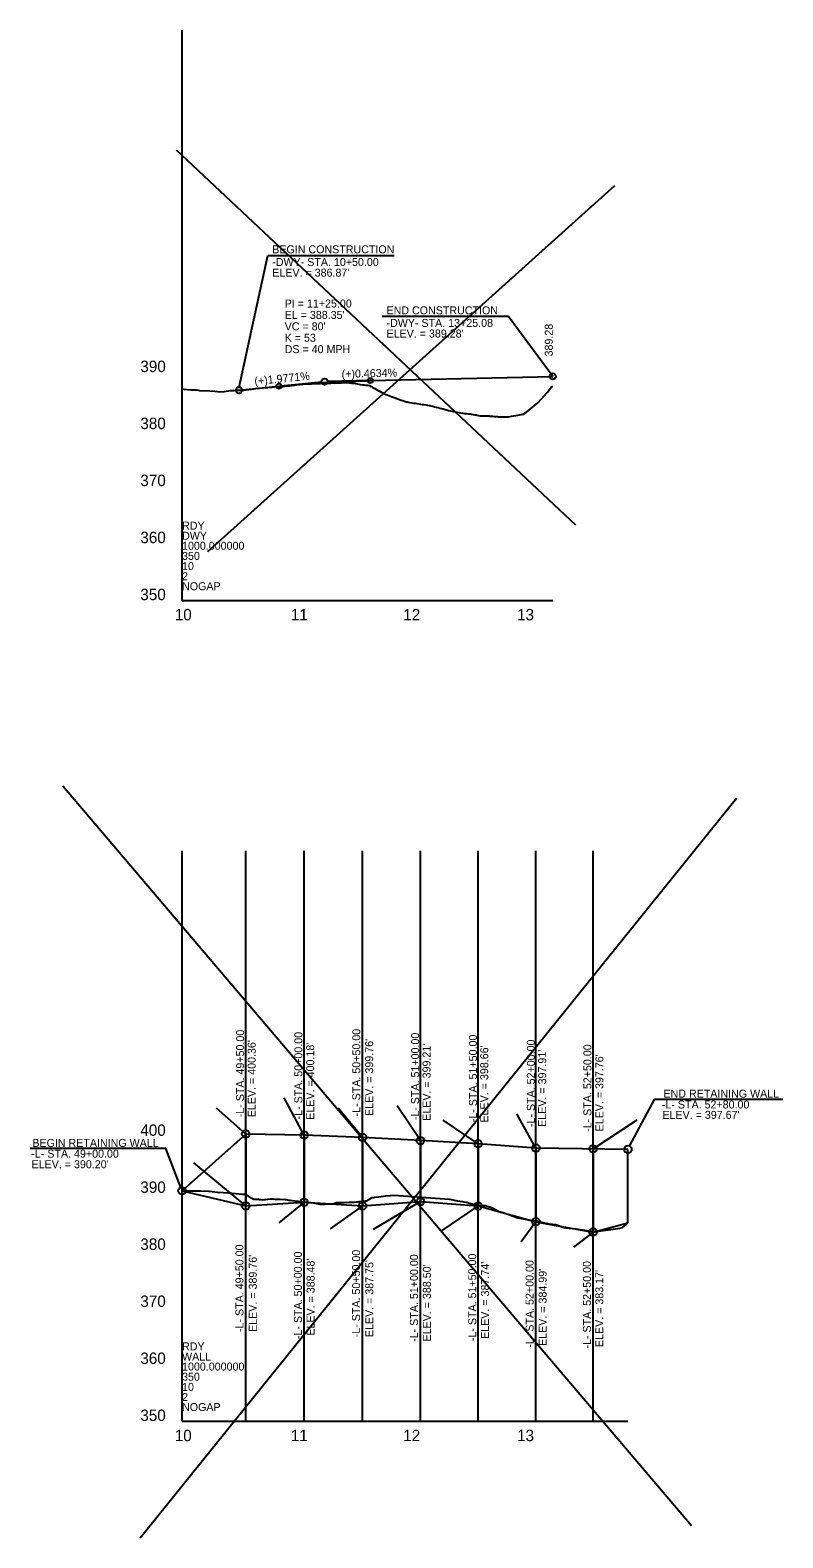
# Model space of a CAD drawing. Extents: x 1625686 to 1640492, y 1161393 to 1175642.
# Drawn here: x 1630071 to 1630731, y 1168792 to 1170114 of the extents above; entities that cross this region are included whole.
import ezdxf

# ---------------------------------------------------------------- set-up
doc = ezdxf.new("R2010")
doc.units = 0
for name, color, linetype in [('Exist Profile Cell', 7, 'Continuous'), ('Exist Vertical Profile Ground Line', 7, 'Continuous'), ('Exist Vertical Profile Horizontal Axis Label Major', 7, 'Continuous'), ('Exist Vertical Profile Vertical Axis Label', 7, 'Continuous'), ('Prop Vertical Profile Curve Label', 7, 'Continuous'), ('Prop Vertical Profile Grade', 7, 'Continuous'), ('Prop Vertical Profile Grade Label', 7, 'Continuous'), ('Prop VPI Label', 7, 'Continuous'), ('Scratch_Level_3', 7, 'Continuous'), ('Scratch_Level_6', 7, 'Continuous')]:
    doc.layers.add(name, color=color, linetype=linetype)

msp = doc.modelspace()

# ---------------------------------------------------------------- linework, layer by layer
at = {"layer": 'Exist Profile Cell'}
for p, q in [((1630204.3, 1169613.8), (1630204.3, 1170113.8)), ((1630204.3, 1169613.8), (1630529.4, 1169613.8)), ((1630204.3, 1169613.8), (1630204.3, 1169613.8)), ((1630204.3, 1168894.1), (1630204.3, 1169394.1)), ((1630204.3, 1168894.1), (1630595.3, 1168894.1)), ((1630204.3, 1168894.1), (1630204.3, 1168894.1))]:
    msp.add_line(p, q, dxfattribs=at)
at = {"layer": 'Exist Vertical Profile Ground Line'}
for points in [[(1630204.3, 1169799.2), (1630205.9, 1169799), (1630212, 1169798.3), (1630216.6, 1169798.3), (1630218.3, 1169798.2), (1630219.5, 1169797.9), (1630228.6, 1169797.5), (1630233, 1169797.2), (1630237.3, 1169796.6), (1630241.3, 1169797), (1630246.7, 1169797.9), (1630249.9, 1169797.9), (1630251.4, 1169798.1), (1630258.4, 1169798.1), (1630267.2, 1169799.4), (1630268.8, 1169799.6), (1630282.9, 1169800.7), (1630287, 1169801.3), (1630287.7, 1169801.2), (1630288.4, 1169801.2), (1630291.7, 1169801.1), (1630294.4, 1169801.6), (1630296.1, 1169801.8), (1630298.6, 1169802), (1630307.3, 1169803), (1630310.1, 1169803.5), (1630333.2, 1169804.4), (1630334.7, 1169804.4), (1630336.3, 1169804.5), (1630337.8, 1169804.5), (1630339.3, 1169804.6), (1630340.9, 1169804.6), (1630342.4, 1169804.7), (1630344, 1169804.7), (1630345.5, 1169804.8), (1630347.1, 1169804.8), (1630347.6, 1169804.8), (1630348.6, 1169804.9), (1630349.1, 1169804.9), (1630350.1, 1169804.8), (1630351.1, 1169804.7), (1630351.7, 1169804.6), (1630353.2, 1169804.4), (1630353.9, 1169804.4), (1630354.8, 1169804.2), (1630356.3, 1169803.9), (1630357.8, 1169803.6), (1630359.4, 1169803.3), (1630360.4, 1169803.1), (1630360.9, 1169803.1), (1630362.5, 1169802.9), (1630364, 1169802.7), (1630365.6, 1169802.5), (1630367.1, 1169802.4), (1630368.7, 1169802.2), (1630370.2, 1169801.3), (1630371.1, 1169800.8), (1630371.7, 1169800.5), (1630373.3, 1169799.6), (1630374.8, 1169798.8), (1630376.4, 1169797.9), (1630377.9, 1169797), (1630379.4, 1169796.2), (1630381, 1169795.3), (1630381.8, 1169794.8), (1630382.5, 1169794.5), (1630382.9, 1169794.4), (1630384.1, 1169794), (1630385.6, 1169793.4), (1630387.1, 1169792.8), (1630388.7, 1169792.2), (1630390.2, 1169791.7), (1630392, 1169791), (1630393.3, 1169790.6), (1630394.9, 1169790), (1630396.4, 1169789.5), (1630397.9, 1169789), (1630399.5, 1169788.5), (1630401, 1169788), (1630401.7, 1169787.8), (1630402.6, 1169787.5), (1630404.1, 1169787.3), (1630405.7, 1169787), (1630407.2, 1169786.8), (1630408.7, 1169786.6), (1630410.3, 1169786.4), (1630411.9, 1169786.1), (1630413.4, 1169785.9), (1630414.9, 1169785.7), (1630416.4, 1169785.5), (1630418, 1169785.2), (1630419.5, 1169785), (1630421.1, 1169784.8), (1630421.9, 1169784.6), (1630422.6, 1169784.4), (1630424.2, 1169784), (1630425.7, 1169783.6), (1630427.2, 1169783.2), (1630428.8, 1169782.8), (1630430.3, 1169782.4), (1630431.9, 1169782.1), (1630433.4, 1169781.7), (1630434.9, 1169781.2), (1630436.5, 1169780.8), (1630438, 1169780.4), (1630439.6, 1169780), (1630441.1, 1169779.7), (1630442, 1169779.6), (1630442.7, 1169779.4), (1630444.2, 1169779.1), (1630445.7, 1169778.8), (1630447.3, 1169778.5), (1630448.4, 1169778.2), (1630448.8, 1169778.2), (1630450.4, 1169778), (1630452, 1169777.7), (1630453.5, 1169777.6), (1630455, 1169777.5), (1630456.5, 1169777.4), (1630457.2, 1169777.4), (1630458.1, 1169777.2), (1630459.6, 1169776.9), (1630461.2, 1169776.6), (1630462.2, 1169776.4), (1630462.7, 1169776.3), (1630464.2, 1169776), (1630465.8, 1169775.7), (1630467.3, 1169775.7), (1630468.9, 1169775.6), (1630470.4, 1169775.6), (1630472, 1169775.6), (1630472.4, 1169775.6), (1630473.5, 1169775.5), (1630474.2, 1169775.4), (1630475, 1169775.3), (1630476.6, 1169775.2), (1630478.1, 1169775.1), (1630479.7, 1169775), (1630481.2, 1169774.9), (1630481.6, 1169774.8), (1630482.8, 1169774.7), (1630484.3, 1169774.7), (1630485.8, 1169774.8), (1630487.4, 1169774.8), (1630488.9, 1169774.8), (1630490.6, 1169774.8), (1630493.1, 1169775.2), (1630498.7, 1169776.2), (1630503.5, 1169777), (1630506.8, 1169779), (1630516.3, 1169786.9), (1630524.8, 1169796.5), (1630527.9, 1169800.9), (1630529.4, 1169801.5)], [(1630204.3, 1169096.1), (1630206.6, 1169096.2), (1630210.2, 1169096.2), (1630213.7, 1169096), (1630216.2, 1169096.1), (1630220.9, 1169096), (1630227.6, 1169095.8), (1630228.1, 1169095.7), (1630228.5, 1169095.7), (1630235.3, 1169095), (1630240.7, 1169094.6), (1630244.9, 1169094.3), (1630251.3, 1169093.8), (1630257.3, 1169093.3), (1630259.6, 1169093.2), (1630260.1, 1169093), (1630262.2, 1169091.4), (1630264.4, 1169090.3), (1630267.1, 1169088.8), (1630268.8, 1169088.8), (1630270.9, 1169088.8), (1630271.2, 1169088.7), (1630272.2, 1169088.6), (1630273.1, 1169088.5), (1630274.6, 1169088.3), (1630276.7, 1169088.5), (1630277.5, 1169088.6), (1630279.5, 1169088.9), (1630281.7, 1169089), (1630284.5, 1169089), (1630286, 1169088.9), (1630290.4, 1169088.7), (1630294.7, 1169088.5), (1630295.2, 1169088.5), (1630297.7, 1169088), (1630299, 1169087.8), (1630303.3, 1169087.2), (1630305.6, 1169086.9), (1630306, 1169086.9), (1630307.7, 1169086.8), (1630312, 1169086.4), (1630315, 1169086.2), (1630316.3, 1169086), (1630316.8, 1169085.9), (1630320.6, 1169085.3), (1630325, 1169084.5), (1630325.5, 1169084.5), (1630327.9, 1169084.3), (1630329.3, 1169084.4), (1630333.6, 1169084.7), (1630334.4, 1169084.7), (1630337.2, 1169085.1), (1630337.9, 1169085.3), (1630339.7, 1169085.8), (1630342.2, 1169085.8), (1630343.5, 1169085.8), (1630346.6, 1169085.9), (1630350.9, 1169086.1), (1630355.2, 1169086.2), (1630356.9, 1169086.3), (1630357.7, 1169086.4), (1630358.2, 1169086.4), (1630359.5, 1169086.6), (1630362.1, 1169086.9), (1630363.9, 1169087.1), (1630365.2, 1169087.2), (1630366.6, 1169087.3), (1630368.2, 1169088.4), (1630370.9, 1169090.1), (1630372.5, 1169090.3), (1630373.5, 1169090.4), (1630376.8, 1169090.9), (1630383, 1169091.8), (1630386.8, 1169092), (1630388.5, 1169092.2), (1630394, 1169091.9), (1630438.7, 1169088.7), (1630446, 1169087.2), (1630450.2, 1169086.6), (1630451.5, 1169086.5), (1630453.5, 1169086.1), (1630460.9, 1169084.1), (1630462.7, 1169083.7), (1630463.7, 1169083.6), (1630465.5, 1169083.1), (1630470.5, 1169083.2), (1630472, 1169082.7), (1630475.9, 1169081.6), (1630482.3, 1169078.1), (1630484.6, 1169077.4), (1630491, 1169075.2), (1630494.7, 1169073.8), (1630498, 1169072.7), (1630498.9, 1169072.3), (1630500.3, 1169072.2), (1630506.6, 1169071), (1630508.8, 1169070.6), (1630514.8, 1169069.7), (1630518.6, 1169068.8), (1630526.1, 1169067.3), (1630529.3, 1169066.8), (1630531.9, 1169066.5), (1630539.4, 1169063.9), (1630540.9, 1169063.6), (1630549.5, 1169062.7), (1630549.9, 1169062.7), (1630553.3, 1169062.2), (1630559.5, 1169061.4), (1630565.3, 1169060.6), (1630567.6, 1169060.5), (1630569.8, 1169060.6), (1630575.7, 1169061.7), (1630580.2, 1169062.1), (1630588.2, 1169063.5), (1630590.6, 1169063.9), (1630594, 1169066.9), (1630595.3, 1169068.1)]]:
    msp.add_lwpolyline(points, dxfattribs=at)
at = {"layer": 'Prop Vertical Profile Curve Label'}
for p, q in [((1630260.1, 1169149.2), (1630260.1, 1169252.4)), ((1630311.4, 1169148.3), (1630311.4, 1169250.6)), ((1630362.6, 1169146.2), (1630362.6, 1169252.5)), ((1630413.3, 1169143.4), (1630413.3, 1169249)), ((1630464, 1169140.7), (1630464, 1169245.1)), ((1630514.6, 1169136.9), (1630514.6, 1169244)), ((1630564.7, 1169136.2), (1630564.7, 1169240.6)), ((1630596.8, 1169135.3), (1630618.6, 1169176.2)), ((1630731.2, 1169176.2), (1630618.6, 1169176.2)), ((1630190.1, 1169133.3), (1630071.1, 1169133.3)), ((1630203.1, 1169099.1), (1630190.1, 1169133.3)), ((1630260.1, 1168971.3), (1630260.1, 1169079.6)), ((1630311.4, 1168965.1), (1630311.4, 1169082.8)), ((1630362.6, 1168967.1), (1630362.6, 1169079.5)), ((1630413.3, 1168963.2), (1630413.3, 1169083.3)), ((1630464, 1168963), (1630464, 1169079.5)), ((1630514.6, 1168956.6), (1630514.6, 1169065.7)), ((1630564.7, 1168956.4), (1630564.7, 1169056.6))]:
    msp.add_line(p, q, dxfattribs=at)
for centre in [(1630289.3, 1169801.6), (1630369.3, 1169806.5)]:
    msp.add_circle(centre, 2.25, dxfattribs=at)
at = {"layer": 'Prop Vertical Profile Grade'}
for p, q in [((1630254.3, 1169798.1), (1630289.3, 1169801.6)), ((1630369.3, 1169806.5), (1630529.4, 1169810.2)), ((1630260.1, 1169145.9), (1630204.3, 1169096.1)), ((1630311.4, 1169145), (1630260.1, 1169145.9)), ((1630362.6, 1169142.9), (1630311.4, 1169145)), ((1630413.3, 1169140.1), (1630362.6, 1169142.9)), ((1630464, 1169137.4), (1630413.3, 1169140.1)), ((1630514.6, 1169133.6), (1630464, 1169137.4)), ((1630595.3, 1169132.4), (1630514.6, 1169133.6)), ((1630595.3, 1169068.1), (1630595.3, 1169132.4)), ((1630204.3, 1169096.1), (1630260.1, 1169082.9)), ((1630260.1, 1169082.9), (1630311.4, 1169086.1)), ((1630311.4, 1169086.1), (1630362.6, 1169082.8)), ((1630362.6, 1169082.8), (1630413.3, 1169086.6)), ((1630413.3, 1169086.6), (1630464, 1169082.8)), ((1630464, 1169082.8), (1630514.6, 1169069)), ((1630514.6, 1169069), (1630564.7, 1169059.9)), ((1630564.7, 1169059.9), (1630595.3, 1169068.1))]:
    msp.add_line(p, q, dxfattribs=at)
msp.add_spline([(1630289.3, 1169801.6), (1630290.9, 1169801.8), (1630292.5, 1169801.9), (1630294.1, 1169802.1), (1630295.7, 1169802.2), (1630297.3, 1169802.4), (1630298.9, 1169802.5), (1630300.5, 1169802.7), (1630302.1, 1169802.8), (1630303.7, 1169802.9), (1630305.3, 1169803.1), (1630306.9, 1169803.2), (1630308.5, 1169803.3), (1630310.1, 1169803.5), (1630311.7, 1169803.6), (1630313.3, 1169803.7), (1630314.9, 1169803.8), (1630316.5, 1169803.9), (1630318.1, 1169804.1), (1630319.7, 1169804.2), (1630321.3, 1169804.3), (1630322.9, 1169804.4), (1630324.5, 1169804.5), (1630326.1, 1169804.6), (1630327.7, 1169804.7), (1630329.3, 1169804.8), (1630330.9, 1169804.9), (1630332.5, 1169805), (1630334.1, 1169805.1), (1630335.7, 1169805.2), (1630337.3, 1169805.3), (1630338.9, 1169805.3), (1630340.5, 1169805.4), (1630342.1, 1169805.5), (1630343.7, 1169805.6), (1630345.3, 1169805.7), (1630346.9, 1169805.7), (1630348.5, 1169805.8), (1630350.1, 1169805.9), (1630351.7, 1169805.9), (1630353.3, 1169806), (1630354.9, 1169806.1), (1630356.5, 1169806.1), (1630358.1, 1169806.2), (1630359.7, 1169806.2), (1630361.3, 1169806.3), (1630362.9, 1169806.3), (1630364.5, 1169806.4), (1630366.1, 1169806.4), (1630367.7, 1169806.4), (1630369.3, 1169806.5)], degree=3, dxfattribs=at)
at = {"layer": 'Prop Vertical Profile Grade Label'}
for p, q in [((1630199.2, 1170008.8), (1630549.2, 1169680.1)), ((1630583.4, 1169977.4), (1630226.5, 1169656.4)), ((1630254.3, 1169800.9), (1630279.6, 1169916.3)), ((1630279.6, 1169916.3), (1630390.3, 1169916.3)), ((1630379.7, 1169862.9), (1630490.4, 1169862.9)), ((1630529.4, 1169810.2), (1630490.4, 1169862.9))]:
    msp.add_line(p, q, dxfattribs=at)
at = {"layer": 'Prop VPI Label'}
for p, q in [((1630289.3, 1169801.6), (1630326.6, 1169805.3)), ((1630369.3, 1169806.5), (1630332.1, 1169805.6))]:
    msp.add_line(p, q, dxfattribs=at)
for centre, radius in [((1630529.4, 1169810.2), 2.75), ((1630254.3, 1169798.1), 2.75), ((1630329.3, 1169805.6), 2.75), ((1630260.1, 1169145.9), 3.3), ((1630311.4, 1169145), 3.3), ((1630362.6, 1169142.9), 3.3), ((1630413.3, 1169140.1), 3.3), ((1630464, 1169137.4), 3.3), ((1630514.6, 1169133.6), 3.3), ((1630564.7, 1169132.9), 3.3), ((1630595.3, 1169132.4), 3.3), ((1630204.3, 1169096.1), 3.3), ((1630260.1, 1169082.9), 3.3), ((1630311.4, 1169086.1), 3.3), ((1630362.6, 1169082.8), 3.3), ((1630413.3, 1169086.6), 3.3), ((1630464, 1169082.8), 3.3), ((1630514.6, 1169069), 3.3), ((1630564.7, 1169059.9), 3.3)]:
    msp.add_circle(centre, radius, dxfattribs=at)
at = {"layer": 'Scratch_Level_3'}
for p, q in [((1630099.6, 1169451.2), (1630651.1, 1168802.6)), ((1630167.6, 1168791.8), (1630690.5, 1169440.5)), ((1630260.1, 1169145.9), (1630260.1, 1169082.9)), ((1630311.4, 1169145), (1630311.4, 1169086.1)), ((1630362.6, 1169142.9), (1630362.6, 1169082.8)), ((1630413.3, 1169140.1), (1630413.3, 1169086.6)), ((1630464, 1169137.4), (1630464, 1169082.8)), ((1630514.6, 1169133.6), (1630514.6, 1169069)), ((1630564.7, 1169132.9), (1630564.7, 1169059.9))]:
    msp.add_line(p, q, dxfattribs=at)
at = {"layer": 'Scratch_Level_6'}
for p, q in [((1630260.1, 1168894.1), (1630260.1, 1169394.1)), ((1630311.4, 1168894.1), (1630311.4, 1169394.1)), ((1630362.6, 1168894.1), (1630362.6, 1169394.1)), ((1630413.3, 1168894.1), (1630413.3, 1169394.1)), ((1630464, 1168894.1), (1630464, 1169394.1)), ((1630514.6, 1168894.1), (1630514.6, 1169394.1)), ((1630564.7, 1168894.1), (1630564.7, 1169394.1)), ((1630311.4, 1169145), (1630293.7, 1169177.7)), ((1630260.1, 1169145.9), (1630234.5, 1169168.6)), ((1630362.6, 1169142.9), (1630341.3, 1169168.6)), ((1630413.3, 1169140.1), (1630392.8, 1169170.5)), ((1630464, 1169137.4), (1630433.2, 1169158.1)), ((1630514.6, 1169133.6), (1630497.9, 1169163.6)), ((1630564.7, 1169132.9), (1630603.5, 1169158.4)), ((1630260.1, 1168894.1), (1630260.1, 1169145.9)), ((1630311.4, 1168894.1), (1630311.4, 1169145)), ((1630362.6, 1168894.1), (1630362.6, 1169142.9)), ((1630413.3, 1168894.1), (1630413.3, 1169140.1)), ((1630464, 1168894.1), (1630464, 1169137.4)), ((1630514.6, 1168894.1), (1630514.6, 1169133.6)), ((1630564.7, 1168894.1), (1630564.7, 1169132.9)), ((1630260.1, 1169082.9), (1630214.7, 1169120.6)), ((1630311.4, 1169086.1), (1630289.2, 1169068.1)), ((1630311.4, 1168894.1), (1630311.4, 1169086.1)), ((1630413.3, 1169086.6), (1630371.9, 1169062.3)), ((1630413.3, 1168894.1), (1630413.3, 1169086.6)), ((1630564.7, 1168894.1), (1630564.7, 1169090.5)), ((1630260.1, 1168894.1), (1630260.1, 1169082.9)), ((1630362.6, 1169082.8), (1630334.1, 1169062.9)), ((1630362.6, 1168894.1), (1630362.6, 1169082.8)), ((1630362.6, 1168894.1), (1630362.6, 1169082.8)), ((1630464, 1169082.8), (1630432.1, 1169061.2)), ((1630464, 1168894.1), (1630464, 1169082.8)), ((1630514.6, 1169069), (1630501.8, 1169051.4)), ((1630514.6, 1168894.1), (1630514.6, 1169069)), ((1630564.7, 1169059.9), (1630547.5, 1169046.6)), ((1630564.7, 1168894.1), (1630564.7, 1169059.9))]:
    msp.add_line(p, q, dxfattribs=at)

# ---------------------------------------------------------------- texts
at = {"layer": 'Exist Profile Cell'}
for s, p in [('RDY', (1630204.3, 1169675.9)), ('DWY', (1630204.3, 1169667)), ('350', (1630204.3, 1169649.3)), ('1000.000000', (1630204.3, 1169658.2)), ('10', (1630204.3, 1169640.4)), ('2', (1630204.3, 1169631.5)), ('NOGAP', (1630204.3, 1169622.7)), ('WALL', (1630204.3, 1168947.3)), ('RDY', (1630204.3, 1168956.2)), ('1000.000000', (1630204.3, 1168938.5)), ('350', (1630204.3, 1168929.6)), ('10', (1630204.3, 1168920.7)), ('2', (1630204.3, 1168911.8)), ('NOGAP', (1630204.3, 1168903))]:
    msp.add_text(s, height=7, dxfattribs=at).set_placement(p)
at = {"layer": 'Exist Vertical Profile Horizontal Axis Label Major'}
for s, p in [('10', (1630197.9, 1169596.3)), ('11', (1630299.7, 1169596.3)), ('12', (1630398.3, 1169596.3)), ('13', (1630498.1, 1169596.3)), ('10', (1630197.9, 1168876.6)), ('11', (1630299.7, 1168876.6)), ('12', (1630398.3, 1168876.6)), ('13', (1630498.1, 1168876.6))]:
    msp.add_text(s, height=10, dxfattribs=at).set_placement(p)
at = {"layer": 'Exist Vertical Profile Vertical Axis Label'}
for s, p in [('390', (1630167.7, 1169814)), ('380', (1630167.7, 1169764)), ('370', (1630167.7, 1169714)), ('360', (1630167.7, 1169664)), ('350', (1630167.7, 1169614)), ('400', (1630167.7, 1169144.3)), ('390', (1630167.7, 1169094.3)), ('380', (1630167.7, 1169044.3)), ('370', (1630167.7, 1168994.3)), ('360', (1630167.7, 1168944.3)), ('350', (1630167.7, 1168894.3))]:
    msp.add_text(s, height=10, dxfattribs=at).set_placement(p)
at = {"layer": 'Prop Vertical Profile Curve Label'}
for s, p in [("VC = 80'", (1630294.3, 1169850.6)), ('K = 53', (1630294.3, 1169840.6)), ('DS = 40 MPH', (1630294.3, 1169830.6))]:
    msp.add_text(s, height=7, dxfattribs=at).set_placement(p)
at = {"layer": 'Prop Vertical Profile Grade Label'}
for s, rotation, p in [('(+)1.9771%', 5.6456, (1630268.1, 1169802.5)), ('(+)0.4634%', 1.3273, (1630344.3, 1169808.9))]:
    msp.add_text(s, height=7, rotation=rotation, dxfattribs=at).set_placement(p)
at = {"layer": 'Prop VPI Label'}
for s, p in [('BEGIN CONSTRUCTION', (1630283.4, 1169918.1)), ('-DWY- STA. 10+50.00', (1630283.4, 1169907)), ("ELEV. = 386.87'", (1630283.4, 1169897.7)), ('PI = 11+25.00', (1630294.3, 1169870.6)), ("EL = 388.35'", (1630294.3, 1169860.6)), ('END CONSTRUCTION', (1630383.6, 1169864.6)), ('-DWY- STA. 13+25.08', (1630383.6, 1169853.6)), ("ELEV. = 389.28'", (1630383.6, 1169844.3))]:
    msp.add_text(s, height=7, dxfattribs=at).set_placement(p)
for s, rotation, p in [('389.28', 90, (1630529.4, 1169827.7)), ('-L- STA. 49+50.00', 90, (1630258.7, 1169160.6)), ('-L- STA. 50+00.00', 90, (1630309.8, 1169158.7)), ('-L- STA. 50+50.00', 90, (1630360.6, 1169161.4)), ('-L- STA. 51+00.00', 90, (1630412.2, 1169158)), ('-L- STA. 51+50.00', 90, (1630462.9, 1169156.3)), ("ELEV. = 400.36'", 90, (1630268.8, 1169160.6)), ("ELEV. = 400.18'", 90, (1630320.2, 1169158.4)), ("ELEV. = 399.76'", 90, (1630371.9, 1169161.7)), ("ELEV. = 399.21'", 90, (1630422.2, 1169157.5)), ("ELEV. = 398.66'", 90, (1630472.8, 1169156)), ('-L- STA. 52+00.00', 90, (1630513.7, 1169152)), ("ELEV. = 397.91'", 90, (1630523.6, 1169152.2)), ('-L- STA. 52+50.00', 90, (1630563.3, 1169147.8)), ("ELEV. = 397.76'", 90, (1630573.8, 1169148.2)), ('END RETAINING WALL', 360, (1630626.5, 1169177.8)), ('-L- STA. 52+80.00', 360, (1630625.1, 1169168.3)), ("ELEV. = 397.67'", 360, (1630625.6, 1169159.2)), ('BEGIN RETAINING WALL', 360, (1630073, 1169134.6)), ('-L- STA. 49+00.00', 360, (1630072.1, 1169125.2)), ("ELEV. = 390.20'", 360, (1630072.3, 1169115.9)), ('-L- STA. 49+50.00', 90, (1630258.1, 1168972.3)), ("ELEV. = 389.76'", 90, (1630269.8, 1168972.4)), ('-L- STA. 50+00.00', 90, (1630309.4, 1168966.1)), ("ELEV. = 388.48'", 90, (1630320.5, 1168969.1)), ('-L- STA. 50+50.00', 90, (1630360.4, 1168967.7)), ("ELEV. = 387.75'", 90, (1630372, 1168967.8)), ('-L- STA. 51+00.00', 90, (1630411.2, 1168963.7)), ('-L- STA. 51+50.00', 90, (1630462.3, 1168964.3)), ("ELEV. = 387.74'", 90, (1630473.5, 1168966.3)), ('-L- STA. 52+00.00', 90, (1630512.6, 1168958.6)), ('-L- STA. 52+50.00', 90, (1630562.9, 1168957.8)), ("ELEV. = 388.50'", 90, (1630422.5, 1168964)), ("ELEV. = 384.99'", 90, (1630524, 1168960.1)), ("ELEV. = 383.17'", 90, (1630573.7, 1168959.1))]:
    msp.add_text(s, height=7, rotation=rotation, dxfattribs=at).set_placement(p)

doc.saveas('drawing.dxf')
